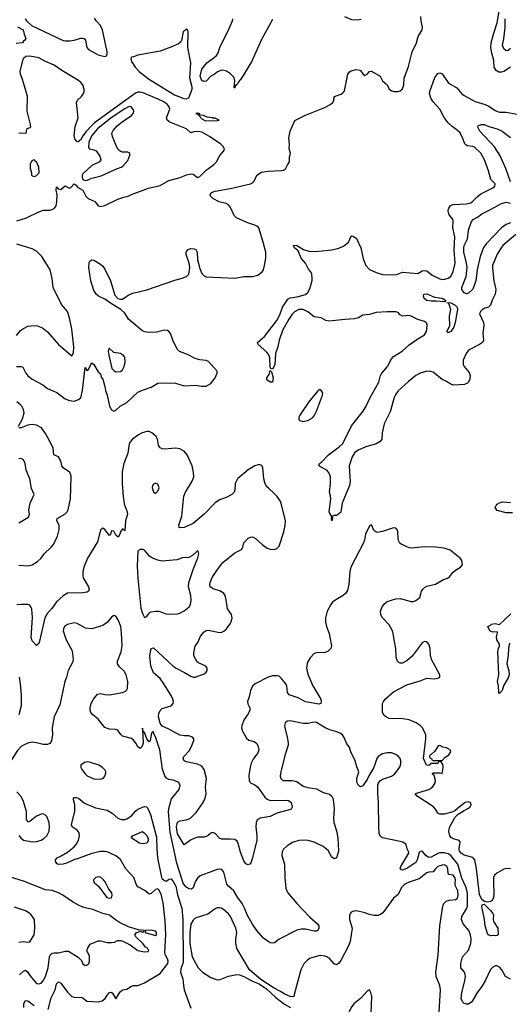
# Model space of a CAD drawing. Header units: inches. Extents: x 1682530 to 1839546, y 640742 to 791647.
# Tile 783 of 923: x 1754837 to 1759279, y 747498 to 756442. Entities that reach past the tile are written whole.
import ezdxf

# ---------------------------------------------------------------- set-up
doc = ezdxf.new("R2010")
doc.units = ezdxf.units.IN
doc.header["$MEASUREMENT"] = 0
doc.layers.add('B7754', color=7, linetype='Continuous')
doc.layers.add('B7755', color=7, linetype='Continuous')

msp = doc.modelspace()

# ---------------------------------------------------------------- linework, layer by layer
at = {"layer": 'B7754', "color": 5}
for points, elevation in [([(1755132.5, 750000), (1755135.5, 749950), (1755125.5, 749890), (1755111.5, 749868.5), (1755090, 749858.2), (1755050, 749857.4), (1754990, 749874.5), (1754950, 749878.5), (1754910, 749871.3), (1754870, 749853), (1754850, 749839.7), (1754816.1, 749803.9), (1754756, 749710), (1754730, 749678), (1754650, 749627.3), (1754630, 749629), (1754627.5, 749647.5), (1754643.9, 749770), (1754644.6, 749830), (1754650, 749847.7), (1754666.4, 749870), (1754709.8, 749910), (1754725.8, 749934.2), (1754761.4, 750000)], 740), ([(1755950.3, 750000), (1755955.8, 749870), (1755944.1, 749835.9), (1755930, 749822.7), (1755910, 749838.4), (1755891.4, 749871.4), (1755870, 749896.8), (1755850, 749912), (1755770, 749934.3), (1755753, 749950), (1755730, 749982.9), (1755719.3, 749990), (1755710, 749994.7), (1755650, 749997.6), (1755643.5, 750000)], 740), ([(1757246.7, 750000), (1757265.1, 749925.1), (1757273.6, 749873.6), (1757272.7, 749852.7), (1757242.6, 749757.4), (1757204.9, 749610), (1757200.9, 749570), (1757205.3, 749550), (1757216.9, 749536.9), (1757230.3, 749530.3), (1757310, 749531.1), (1757350, 749523.5), (1757410, 749479.8), (1757450, 749466.4), (1757530, 749455), (1757590, 749422.8), (1757647.6, 749407.6), (1757668.2, 749390), (1757678.4, 749370), (1757688.7, 749310), (1757690.3, 749270), (1757683.1, 749190), (1757688.5, 749150), (1757712.9, 749072.9), (1757724.9, 749010), (1757730.2, 748890), (1757710, 748829.4), (1757690, 748819.6), (1757670, 748835.1), (1757634.8, 748894.8), (1757591.5, 748931.5), (1757510, 748970.6), (1757453.3, 748986.7), (1757431.5, 748988.5), (1757370, 748986.6), (1757311.7, 748968.3), (1757263.8, 748936.2), (1757230, 748906), (1757217.3, 748882.7), (1757215.3, 748850), (1757239.7, 748770), (1757241.5, 748650), (1757252.8, 748552.8), (1757259.5, 748530), (1757270.3, 748510), (1757350, 748413.1), (1757470, 748290.3), (1757539.3, 748230), (1757550.4, 748210), (1757550.5, 748189.5), (1757541, 748170), (1757530, 748163.7), (1757510, 748163.6), (1757430, 748181.3), (1757390, 748179.7), (1757350, 748171.2), (1757191, 748090), (1757150, 748058), (1757130, 748054.5), (1757110, 748057.6), (1757090, 748068.2), (1757050, 748100.5), (1756990, 748169.7), (1756950, 748226.4), (1756904.1, 748304.1), (1756877.8, 748370), (1756854.3, 748414.3), (1756814.3, 748470), (1756779.3, 748530), (1756731.1, 748570), (1756717.6, 748590), (1756690, 748699.3), (1756670, 748722.4), (1756650, 748726.3), (1756630, 748723.5), (1756475.6, 748664.4), (1756450, 748644.5), (1756430.2, 748609.8), (1756410, 748557.2), (1756394.6, 748545.4), (1756370, 748548.2), (1756344.9, 748564.9), (1756319.5, 748599.5), (1756261.2, 748781.2), (1756203.3, 749063.3), (1756194.5, 749134.5), (1756188.4, 749250), (1756191.7, 749288.3), (1756214.2, 749365.8), (1756282.9, 749450), (1756291.6, 749490), (1756280.9, 749510), (1756270, 749517.6), (1756230, 749534.3), (1756190, 749540.5), (1756170, 749552.8), (1756153.4, 749573.4), (1756133.7, 749633.7), (1756108.2, 749810), (1756070, 749928.7), (1756054.1, 749954.1), (1756050, 749975.3), (1756036.9, 749963.1), (1756031, 749949), (1756022, 749890), (1756010, 749882), (1755989.4, 749909.4), (1755970, 749968), (1755958, 749978), (1755951.7, 750000)], 740), ([(1756853.2, 750000), (1756858.5, 749978.5), (1756894.5, 749914.5), (1756917.1, 749897.1), (1756964.6, 749884.6), (1756985.5, 749870), (1756996.9, 749850), (1757007.6, 749810), (1756998.7, 749781.3), (1756954.4, 749725.6), (1756935.9, 749690), (1756926.6, 749653.4), (1756916.5, 749576.5), (1756918, 749530), (1756930.2, 749510.2), (1756970, 749492.6), (1756998, 749470), (1757060.7, 749380.7), (1757081.2, 749361.2), (1757110, 749350.9), (1757250, 749353.4), (1757276, 749350), (1757299.1, 749330), (1757310.6, 749290), (1757298.8, 749270), (1757292.6, 749267.4), (1757170, 749234.8), (1757110, 749203.1), (1757018, 749190), (1756990.4, 749169.6), (1756982.4, 749150), (1756978, 749110), (1756988.9, 749030), (1756987.2, 748990), (1756950, 748828.7), (1756930, 748775.3), (1756910, 748764), (1756890, 748774), (1756870, 748802), (1756839.1, 748879.1), (1756819.6, 748959.6), (1756810, 748979.5), (1756790, 748994.7), (1756750, 748999.1), (1756670, 748997.6), (1756650, 749007), (1756610, 749049.3), (1756590, 749059.3), (1756570, 749052), (1756547.8, 749032.2), (1756530, 749023), (1756510, 749017.7), (1756450, 749016.8), (1756410, 749001.3), (1756387.9, 748990), (1756330, 748946.3), (1756270, 749046), (1756258.9, 749110), (1756270, 749154), (1756290, 749164.1), (1756350, 749172.7), (1756385.4, 749190), (1756438.2, 749241.8), (1756502, 749330), (1756518.6, 749370), (1756527.3, 749410), (1756523.5, 749470), (1756531.5, 749550), (1756511.4, 749630), (1756490, 749660.9), (1756450, 749680.7), (1756350, 749699.2), (1756329.6, 749710), (1756318.5, 749730), (1756326.8, 749750), (1756376.2, 749803.8), (1756398.9, 749850), (1756415.3, 749895.3), (1756416.2, 749910), (1756405.4, 749925.4), (1756370, 749938.2), (1756330, 749937.4), (1756290, 749943.5), (1756195.4, 749995.4), (1756185.1, 750000)], 720), ([(1759290, 747725.2), (1759246.2, 747750), (1759211, 747810), (1759190, 747834.3), (1759170, 747846.9), (1759150, 747848.4), (1759130, 747836.4), (1759110, 747813.7), (1759064, 747716), (1759030, 747661), (1758990.1, 747609.9), (1758938.9, 747521.1), (1758910, 747499.5), (1758890, 747498.4), (1758870, 747505.1), (1758857.4, 747517.4), (1758844.2, 747550), (1758850, 747606.8), (1758877.4, 747710), (1758881, 747750), (1758880.3, 747770), (1758873.3, 747790), (1758841, 747830), (1758838.4, 747870), (1758853.5, 747930), (1758910, 747990.5), (1758929.8, 748050), (1758933.5, 748090), (1758928.1, 748130), (1758912.8, 748170), (1758860.9, 748230), (1758844.8, 748270), (1758850, 748295.5), (1758890, 748364.4), (1758899.3, 748390), (1758898.9, 748510), (1758886.2, 748566.2), (1758850, 748645.1), (1758812.1, 748770), (1758750, 748848.4), (1758725.1, 748865.1), (1758690, 748873.7), (1758650, 748873.9), (1758630, 748867.7), (1758570, 748834.3), (1758550, 748831.7), (1758525.6, 748845.6), (1758490, 748888.2), (1758470, 748885.1), (1758462.8, 748877.2), (1758443.7, 748810), (1758430, 748787.4), (1758350, 748730.8), (1758310, 748718), (1758300.1, 748720.1), (1758288.2, 748728.2), (1758296.4, 748750), (1758366.6, 748870), (1758365.6, 748885.6), (1758353.2, 748910), (1758343.7, 748950), (1758312.3, 748970), (1758290, 748978), (1758130, 749009.9), (1758110, 749023.7), (1758099.9, 749050), (1758094.9, 749110), (1758091.9, 749330), (1758085.4, 749410), (1758087.6, 749492.4), (1758092.7, 749510), (1758110, 749531.9), (1758130, 749543.2), (1758212, 749570), (1758239.3, 749590), (1758286.3, 749653.7), (1758296.5, 749683.5), (1758296, 749710), (1758289.3, 749730), (1758272.7, 749750), (1758250, 749766.6), (1758210, 749782), (1758170, 749782.4), (1758130, 749772.6), (1758090.5, 749750), (1758077, 749730), (1758048.9, 749650), (1758005.2, 749574.8), (1757990, 749539.3), (1757950, 749481.2), (1757930, 749472.7), (1757910, 749485.2), (1757895.1, 749515.1), (1757896.3, 749550), (1757915.1, 749610), (1757896.2, 749656.2), (1757881.8, 749710), (1757841, 749790), (1757829.7, 749829.7), (1757803.6, 749870), (1757782, 749922), (1757765.3, 749945.3), (1757742.3, 749962.3), (1757714.6, 749974.6), (1757652.3, 749990), (1757629, 750000)], 740), ([(1759290, 748728.6), (1759250, 748730.5), (1759230, 748725.4), (1759165.4, 748690), (1759144.8, 748670), (1759137.4, 748650), (1759135, 748595), (1759139.8, 748510), (1759135.4, 748464.6), (1759120.7, 748439.3), (1759110, 748431.4), (1759084.9, 748424.9), (1759053.1, 748433.1), (1759030, 748448.7), (1759010, 748496), (1758982.2, 748730), (1758965.4, 748810), (1758950, 748830.6), (1758870, 748851.9), (1758843.2, 748870), (1758828.8, 748890), (1758825.2, 748910), (1758832.9, 748972.9), (1758815.1, 748990), (1758770, 749002.3), (1758753.5, 749013.5), (1758741.1, 749030), (1758730.7, 749069.3), (1758736.6, 749103.4), (1758783.9, 749196.1), (1758816.1, 749223.9), (1758870, 749258.7), (1758910, 749278.4), (1758922.9, 749290), (1758933.3, 749310), (1758929.5, 749329.5), (1758910, 749338.7), (1758879.1, 749330), (1758823.7, 749290), (1758785.4, 749254.6), (1758758, 749242), (1758690, 749224.2), (1758650, 749224.2), (1758630, 749234.4), (1758610.9, 749270), (1758592, 749292), (1758442.5, 749390), (1758424.7, 749410), (1758427.5, 749412.5), (1758550.6, 749449.4), (1758575.1, 749464.9), (1758590, 749480.4), (1758608.3, 749510), (1758609.7, 749530), (1758598, 749578), (1758584, 749590), (1758584, 749596), (1758590, 749602), (1758650, 749602), (1758670, 749594), (1758679, 749650), (1758675.3, 749675.3), (1758662, 749702), (1758650, 749706), (1758638, 749702), (1758630, 749686), (1758570, 749686), (1758550, 749666), (1758528.7, 749670), (1758502, 749730), (1758523.1, 749910), (1758521.1, 749950), (1758496.1, 750000)], 720), ([(1754830, 749031), (1754846, 749010), (1754870.3, 748990.3), (1754950, 748975.2), (1754990, 748976.9), (1755030, 748988.9), (1755055.5, 749004.5), (1755082, 749030), (1755103, 749070), (1755108.3, 749110), (1755105.4, 749150), (1755082.7, 749202.7), (1755070, 749217.6), (1755050, 749228), (1755030, 749226), (1754990, 749208.6), (1754930, 749158.4), (1754910, 749154), (1754898.9, 749178.9), (1754896.9, 749250), (1754867.3, 749350), (1754847, 749390), (1754810, 749427)], 760), ([(1755095.3, 747450), (1755122.7, 747557.3), (1755157.2, 747630), (1755170, 747683), (1755190, 747703.1), (1755210, 747688.9), (1755270, 747609.1), (1755309.5, 747569.5), (1755330, 747562.3), (1755399.6, 747559.6), (1755413.8, 747553.8), (1755445.4, 747525.4), (1755550, 747521.3), (1755585.6, 747530), (1755610.9, 747550), (1755630, 747582), (1755650, 747604.9), (1755667.9, 747607.9), (1755678.2, 747598.2), (1755710, 747546.8), (1755749.7, 747610.3), (1755770, 747628.2), (1755810, 747634.4), (1755850, 747662), (1755870, 747668.8), (1755910, 747670.3), (1755970, 747692), (1756110, 747776.6), (1756179.5, 747870), (1756184.5, 747890), (1756178.9, 747910), (1756156.9, 747950), (1756154.5, 747970), (1756161.9, 748130), (1756155.3, 748255.3), (1756138.8, 748418.8), (1756119.6, 748499.6), (1756098, 748538), (1756090, 748546), (1756070, 748540.9), (1756030, 748505.6), (1756010, 748497.6), (1755971.4, 748531.4), (1755910, 748565.1), (1755893.7, 748590), (1755871, 748650), (1755798.8, 748730), (1755750, 748814.8), (1755710, 748847.6), (1755630, 748882.2), (1755607.2, 748887.2), (1755570, 748886.5), (1755490, 748868.6), (1755375.2, 748824.8), (1755328, 748812), (1755270, 748782.8), (1755230, 748770.9), (1755190, 748768.4), (1755175.4, 748775.4), (1755165.7, 748790), (1755162.6, 748810), (1755177.6, 748830), (1755213.7, 748846.3), (1755270, 748880.9), (1755331.8, 748928.2), (1755349.8, 748950), (1755370.8, 748990), (1755379.2, 749030), (1755375.2, 749055.2), (1755358.8, 749078.8), (1755314, 749110), (1755305.7, 749130), (1755336.1, 749250), (1755335.8, 749310), (1755323.6, 749356.4), (1755323.7, 749370), (1755330, 749376.3), (1755350, 749377), (1755370, 749370.2), (1755425.9, 749325.9), (1755524.3, 749284.3), (1755630, 749260.2), (1755674.6, 749234.6), (1755728.4, 749188.4), (1755757.5, 749177.5), (1755790, 749176.9), (1755810, 749181.8), (1755850, 749209.1), (1755887.1, 749252.9), (1755910, 749270.2), (1755970, 749293.6), (1755990, 749290.4), (1756005.9, 749265.9), (1756023.4, 749223.4), (1756076.9, 749016.9), (1756079.8, 748910), (1756087.7, 748830), (1756123.8, 748650), (1756130, 748638.8), (1756150, 748622), (1756170, 748616), (1756190, 748636), (1756210, 748638.8), (1756230, 748614), (1756252.4, 748570), (1756270, 748492), (1756308, 748370), (1756315.6, 748270), (1756319.7, 747890), (1756317.4, 747870), (1756299.1, 747820.9), (1756296.6, 747790), (1756317.2, 747730), (1756321.8, 747670), (1756330.4, 747630.4), (1756390, 747462.6)], 740), ([(1758641.5, 747378.5), (1758656.7, 747630), (1758650.3, 747670.3), (1758617.3, 747750), (1758613.6, 747790), (1758634.5, 747945.5), (1758648.6, 748210), (1758675.6, 748390), (1758685.2, 748414.8), (1758705.7, 748434.3), (1758735.7, 748444.3), (1758794.8, 748450), (1758810, 748463.8), (1758816.9, 748490), (1758812.4, 748530), (1758792.3, 748570), (1758787.9, 748590), (1758790.9, 748630), (1758786.5, 748650), (1758770, 748672.1), (1758730, 748677.7), (1758723.9, 748683.9), (1758720.3, 748730), (1758712.3, 748750), (1758699.3, 748759.3), (1758690, 748764.2), (1758670, 748762.9), (1758632.4, 748750), (1758609.1, 748730), (1758590, 748703), (1758550, 748698.5), (1758530, 748691), (1758462.2, 748637.8), (1758370, 748608.9), (1758330.8, 748589.2), (1758302.3, 748557.7), (1758270, 748495.8), (1758230, 748461.6), (1758130.6, 748330), (1758110, 748312.7), (1758090, 748305.2), (1758050, 748304), (1758010, 748312.7), (1757970, 748329.5), (1757893.7, 748346.3), (1757870, 748343.7), (1757845.8, 748334.2), (1757828, 748310), (1757830.6, 748270), (1757853.7, 748190), (1757836.3, 748070), (1757821.7, 748030), (1757750, 747896.9), (1757730, 747869.3), (1757710, 747856), (1757690, 747865.2), (1757651.3, 747910), (1757630, 747926), (1757610, 747935.3), (1757570, 747940.3), (1757550, 747939.8), (1757495.3, 747924.7), (1757467, 747913), (1757444, 747896), (1757415.6, 747864.4), (1757389.2, 747810.8), (1757326.8, 747586.8), (1757326.8, 747573.2), (1757313.8, 747566.2), (1757290, 747569.7), (1757243.7, 747590), (1757198.5, 747618.5), (1757144.3, 747644.3), (1757023.9, 747723.9), (1756922, 747810), (1756806.5, 748006.5), (1756797.2, 748057.2), (1756796.8, 748090), (1756807.8, 748150), (1756799.3, 748190), (1756750, 748295.1), (1756730, 748320.5), (1756690, 748357.4), (1756668.7, 748370), (1756650, 748374.7), (1756630, 748373.3), (1756610, 748365.6), (1756543.2, 748316.8), (1756430, 748282), (1756410, 748263.7), (1756390, 748226.6), (1756381.8, 748150), (1756380.1, 748050), (1756403.1, 747930), (1756457, 747830), (1756494.4, 747790), (1756570, 747742.4), (1756630, 747721.1), (1756656.9, 747723.1), (1756730, 747754.9), (1756806, 747770), (1756830, 747767.3), (1756871.8, 747751.8), (1756947.8, 747707.8), (1757010, 747685.3), (1757077.5, 747637.5), (1757160.7, 747560.7), (1757239.6, 747499.6), (1757294.9, 747470)], 760), ([(1754833.9, 747766.1), (1754870, 747800.6), (1754890, 747807.1), (1754910, 747790.3), (1754930, 747758.5), (1754990, 747687.7), (1755010, 747683.8), (1755030, 747690.4), (1755050, 747710.4), (1755070, 747750.5), (1755095, 747830), (1755106.6, 747930), (1755114.4, 747945.6), (1755130, 747961.5), (1755150, 747966.9), (1755190, 747966.9), (1755250, 747980.9), (1755279.6, 747979.6), (1755367.6, 747927.6), (1755396, 747896), (1755410, 747866.8), (1755430, 747850.7), (1755450, 747856.3), (1755463.7, 747870), (1755470.7, 747889.3), (1755470, 747935.3), (1755446.7, 747986.7), (1755454.5, 748010), (1755476.5, 748043.5), (1755550, 748076), (1755570, 748076), (1755630, 748061), (1755670, 748058.8), (1755696, 748064), (1755722.7, 748077.3), (1755750, 748077.6), (1755772.3, 748072.3), (1755839, 748039), (1755910, 747987.3), (1755970, 747976), (1756002, 747978), (1756008, 747990), (1755998, 747998), (1755993.2, 748010), (1755978.6, 748018.6), (1755952.7, 748050), (1755889.3, 748110), (1755882, 748130), (1755894, 748146), (1755930, 748162), (1755950, 748154), (1755962, 748158), (1755966, 748170), (1755914.8, 748174.8), (1755822.9, 748202.9), (1755741.5, 748241.5), (1755704.8, 748264.8), (1755650, 748309.2), (1755590, 748322.7), (1755499.6, 748359.6), (1755430, 748375.1), (1755389.8, 748389.8), (1755324.4, 748424.4), (1755229.4, 748490), (1755190, 748511.2), (1755130, 748532), (1755070, 748538.9), (1754870, 748618.2), (1754752.6, 748652.6)], 760), ([(1754830, 748062.3), (1754868.5, 748068.5), (1754910, 748062), (1754930, 748066), (1754966.6, 748130), (1754974, 748190), (1754971.1, 748270), (1754940.4, 748310), (1754918, 748330), (1754890, 748346.2), (1754790, 748379.2)], 780), ([(1754873, 747470), (1754874, 747506), (1754888.5, 747531.5), (1754910, 747531.1), (1754966.9, 747486.9)], 740)]:
    msp.add_lwpolyline(points, dxfattribs=dict(at, elevation=elevation))
for points, elevation in [([(1758650, 749848), (1758632.7, 749847.3), (1758603.6, 749796.4), (1758570, 749766), (1758558, 749762), (1758554, 749750), (1758558, 749738), (1758574, 749730), (1758578, 749718), (1758590, 749714), (1758670, 749714), (1758696.4, 749743.6), (1758730, 749764.7), (1758748.7, 749790), (1758742, 749810), (1758710, 749829), (1758675.3, 749835.3)], 720), ([(1755450, 749699.5), (1755426, 749694), (1755391, 749670), (1755391, 749650), (1755400.7, 749630), (1755430, 749590.8), (1755450, 749574.8), (1755510, 749545.5), (1755570, 749544), (1755588, 749550), (1755600.2, 749559.8), (1755609.1, 749570.9), (1755618, 749602), (1755619, 749610), (1755610, 749628), (1755589, 749650), (1755555.3, 749670), (1755470, 749698.4)], 760), ([(1755950, 748955.4), (1755922.3, 748962.3), (1755849, 749010), (1755859, 749030), (1755950, 749066.7), (1755970, 749053.4), (1755990, 749030.2), (1756000.2, 749010), (1756004.7, 748990), (1755990, 748961.5)], 720), ([(1755550, 748655.6), (1755526, 748650), (1755507.7, 748630), (1755508.8, 748608.8), (1755552.7, 748572.7), (1755627.9, 748467.9), (1755650, 748461), (1755670, 748464.7), (1755677.2, 748490), (1755672, 748510), (1755644.5, 748544.5), (1755612, 748610), (1755597, 748630), (1755570, 748651.8)], 760), ([(1759150, 748119.6), (1759130, 748124.2), (1759110, 748120.5), (1759089.6, 748129.6), (1759081, 748141), (1759059.7, 748210), (1759054.2, 748270), (1759033.3, 748370), (1759031.5, 748388.5), (1759036.5, 748403.5), (1759050, 748408), (1759059.9, 748399.9), (1759110, 748350.2), (1759130, 748322), (1759135, 748310), (1759132.9, 748270), (1759137.6, 748250), (1759175.2, 748190), (1759178.8, 748130), (1759170, 748123.7)], 720), ([(1756030, 748172.3), (1755974, 748170), (1755974, 748150), (1756070, 748124), (1756079, 748130), (1756078, 748150), (1756070, 748161.2)], 760), ([(1758010, 747628.7), (1757990, 747619), (1757930.4, 747549.6), (1757870, 747502.7), (1757844.9, 747470), (1757827.7, 747430), (1757830.8, 747410), (1757890, 747347.3), (1757930, 747324), (1757970, 747324), (1757994.4, 747314.4), (1758010, 747302), (1758018, 747310), (1758022, 747338), (1758031.7, 747570), (1758024.5, 747604.5)], 780)]:
    msp.add_lwpolyline(points, close=True, dxfattribs=dict(at, elevation=elevation))
at = {"layer": 'B7755', "color": 5}
for points, elevation in [([(1759290.4, 756010), (1759230.1, 755969.9), (1759210, 755963.6), (1759185.2, 755965.2), (1759160.5, 755980.5), (1759141.5, 756010), (1759140.5, 756070), (1759116.6, 756150), (1759113.1, 756190), (1759115.8, 756230), (1759136, 756310), (1759170, 756414.3), (1759194, 756554)], 680), ([(1754807.1, 753292.9), (1754851.2, 753291.2), (1754865.1, 753285.1), (1754891.3, 753230), (1754910, 753208), (1754950, 753176.5), (1755045.1, 753125.1), (1755090, 753090.4), (1755174.8, 753054.8), (1755250, 752998), (1755290, 752982), (1755330, 752976), (1755370, 752990.7), (1755392.3, 753007.7), (1755407, 753073), (1755430, 753282), (1755450, 753251.3), (1755459.3, 753260.7), (1755490, 753324.7), (1755510, 753311), (1755550, 753242), (1755570, 753224.7), (1755576.1, 753196.1), (1755590, 753175.5), (1755610, 753110.7), (1755614.8, 753074.8), (1755631.2, 753030), (1755652.3, 752930), (1755670, 752896.9), (1755690, 752886.4), (1755710, 752894), (1755749.4, 752930.6), (1755810, 752965), (1755910, 753057.8), (1755950, 753078), (1756030, 753103.1), (1756090, 753140.4), (1756130, 753143.1), (1756250, 753138.7), (1756330, 753116.4), (1756430, 753121.3), (1756490, 753113), (1756530, 753113.4), (1756570, 753137.3), (1756611.5, 753190), (1756629.6, 753230), (1756629.5, 753250), (1756550, 753338), (1756530, 753347), (1756470, 753353.3), (1756430, 753364.2), (1756359.5, 753399.5), (1756288.2, 753428.2), (1756270, 753446.3), (1756246.2, 753486.2), (1756226, 753530), (1756206.3, 753590), (1756190.7, 753610.7), (1756177.4, 753617.4), (1756150, 753620.5), (1756077.6, 753602.4), (1756010, 753600.7), (1755970, 753607.7), (1755941.5, 753621.5), (1755822.5, 753722.5), (1755790, 753777.2), (1755755.6, 753810), (1755670, 753859.8), (1755610, 753904.1), (1755550.5, 753930.5), (1755530, 753947.2), (1755510, 753982), (1755481.5, 754070), (1755464, 754190), (1755466.2, 754233.8), (1755473.2, 754246.8), (1755490, 754259.7), (1755510, 754256.3), (1755570, 754221.2), (1755590, 754203), (1755610, 754174.6), (1755661.7, 754070), (1755700.8, 753940.8), (1755728.6, 753908.6), (1755750, 753901.6), (1755770, 753904.5), (1755822, 753938), (1755863.9, 753956.1), (1755990, 753989.2), (1756243, 754077), (1756310, 754093.6), (1756350.9, 754109.1), (1756370, 754131.4), (1756379.9, 754190), (1756373.9, 754230), (1756345.8, 754310), (1756347.1, 754330), (1756366.4, 754353.6), (1756390, 754363.6), (1756420.4, 754360.4), (1756433.7, 754353.7), (1756442.3, 754342.3), (1756448, 754330), (1756450, 754260.7), (1756470, 754182.4), (1756490, 754136.4), (1756510, 754116.4), (1756530, 754105.3), (1756790, 754095.3), (1756870, 754108), (1756950, 754107.7), (1756998.3, 754121.7), (1757036, 754150), (1757049.3, 754170), (1757059.3, 754210), (1757070, 754274), (1757070.7, 754329.3), (1757050.5, 754409.5), (1757005.3, 754550), (1756990, 754565.7), (1756970, 754576.6), (1756898.8, 754598.8), (1756802.6, 754642.6), (1756784, 754664), (1756750, 754734.5), (1756730, 754758.9), (1756710, 754771.6), (1756646.5, 754786.5), (1756590, 754816.9), (1756570, 754835.1), (1756564.8, 754850), (1756570, 754864.9), (1756583.7, 754876.3), (1756610, 754885), (1756762.7, 754910), (1756930, 754950.2), (1756950, 754960.9), (1756963.8, 754976.2), (1756990, 755030.3), (1757030, 755056.1), (1757090, 755065.2), (1757209.7, 755070.3), (1757230, 755074.9), (1757250, 755087.3), (1757263.3, 755116.7), (1757286, 755150), (1757286, 755190), (1757293.2, 755230), (1757282.7, 755270), (1757285.2, 755310), (1757278.4, 755370), (1757292.3, 755430), (1757334.5, 755525.5), (1757430, 755574.8), (1757612, 755648), (1757654.4, 755670), (1757678.2, 755690), (1757687.1, 755710), (1757688, 755730), (1757697.5, 755742.5), (1757708.9, 755751.1), (1757753.9, 755766.1), (1757770, 755776.5), (1757780.4, 755790), (1757788.1, 755811.9), (1757813, 755947), (1757830, 755968.5), (1757843.6, 755976.4), (1757890, 755988.4), (1757922, 755982), (1757930, 755978.8), (1757950, 755951), (1757970, 755936), (1757990, 755946), (1758009.5, 755970.5), (1758030, 755974), (1758106.8, 755930), (1758130, 755886.8), (1758170.6, 755850.6), (1758190, 755812), (1758214.8, 755794.8), (1758230.5, 755790.5), (1758270, 755790.3), (1758290, 755795.3), (1758310, 755814.9), (1758321.6, 755850), (1758324.4, 755910), (1758363.5, 756016.5), (1758399, 756150), (1758436.4, 756230), (1758452.4, 756290), (1758488, 756350), (1758490.6, 756370), (1758479.3, 756430), (1758477.7, 756470)], 720), ([(1754886, 756450), (1754898.5, 756430), (1754944.8, 756390), (1755230, 756252.4), (1755250, 756248.5), (1755290.2, 756249.8), (1755330, 756256.1), (1755390, 756273.5), (1755410, 756274.6), (1755423.1, 756270), (1755434.6, 756254.6), (1755444.4, 756190), (1755460.7, 756170), (1755550, 756123.7), (1755610, 756106.6), (1755625.3, 756114.7), (1755631, 756129), (1755630.4, 756149.6), (1755587.4, 756350), (1755570, 756387.7), (1755529.8, 756430), (1755514.1, 756454.1)], 740), ([(1757130, 756442.7), (1757030, 756262.7), (1756939.9, 756060.1), (1756850, 755911.8), (1756821.7, 755878.3), (1756810, 755854), (1756794.8, 755845.2), (1756790, 755822), (1756783.1, 755823.1), (1756782, 755830), (1756789.2, 755890), (1756778.6, 755918.6), (1756749.3, 755949.3), (1756712.9, 755972.9), (1756690, 755979), (1756670, 755982), (1756631.1, 755968.9), (1756610, 755948.7), (1756572, 755930), (1756530, 755882), (1756510, 755880.9), (1756490, 755889.7), (1756475.6, 755930), (1756490, 755991.8), (1756534.3, 756050), (1756602.1, 756097.9), (1756622.7, 756117.3), (1756638.4, 756141.6), (1756653.2, 756190), (1756738.2, 756361.8), (1756767.8, 756430), (1756772.1, 756450)], 720), ([(1757936.4, 756443.6), (1757902.5, 756437.5), (1757850, 756439.5), (1757787.2, 756467.2)], 720), ([(1759290, 756180.3), (1759270, 756162.7), (1759250, 756158), (1759230, 756176.9), (1759219.3, 756210), (1759230.9, 756269.1), (1759240.7, 756370), (1759241.1, 756450)], 660), ([(1754816.2, 756376.2), (1754866.8, 756350), (1754876, 756310), (1754892, 756270), (1754883.6, 756256.4), (1754870, 756246), (1754862, 756230), (1754805.4, 756225.4)], 720), ([(1754810, 754613.7), (1754897.2, 754642.8), (1755010, 754696.9), (1755052, 754712), (1755110, 754712.4), (1755130, 754716.9), (1755151.6, 754728.4), (1755168.4, 754751.6), (1755174.2, 754785.8), (1755175.6, 754850), (1755168, 754892), (1755170, 754924.7), (1755186.4, 754906.4), (1755210, 754898), (1755250, 754931.3), (1755290, 754911.3), (1755302, 754918), (1755330, 754950.8), (1755350, 754937.6), (1755361.6, 754921.6), (1755410, 754892.6), (1755437.7, 754837.7), (1755456.8, 754816.8), (1755518, 754790), (1755550, 754750.7), (1755570, 754744), (1755610, 754753.4), (1755728, 754810), (1755782, 754830), (1755821.5, 754838.6), (1755850, 754853.1), (1756004, 754910), (1756110, 754935.5), (1756190, 754982.4), (1756291.5, 755008.5), (1756350, 755033), (1756390, 755040.7), (1756410, 755039.1), (1756450, 755008.4), (1756470, 755016.9), (1756530, 755074), (1756596.4, 755123.6), (1756622.3, 755150), (1756653, 755207), (1756690, 755251.3), (1756694, 755270), (1756683.1, 755290), (1756663.1, 755310), (1756560, 755380), (1756490, 755419.8), (1756450, 755427), (1756417.1, 755422.9), (1756390, 755413.2), (1756349.6, 755449.6), (1756198, 755510), (1756174, 755530), (1756167.6, 755550), (1756200.5, 755630), (1756194.3, 755650), (1756174.7, 755674.7), (1756139, 755699), (1756097.9, 755717.9), (1755956.9, 755776.8), (1755930, 755783.5), (1755910, 755782.7), (1755887, 755773), (1755516.2, 755503.8), (1755484.1, 755475.9), (1755436.5, 755423.5), (1755402.9, 755377.1), (1755390, 755349.7), (1755377, 755343), (1755370, 755329), (1755354, 755334), (1755338, 755358), (1755329.6, 755389.6), (1755340.5, 755470), (1755366.6, 755550), (1755351.6, 755690), (1755362.4, 755710), (1755397.4, 755742.6), (1755416.8, 755770), (1755422.4, 755790), (1755421.8, 755810), (1755408.4, 755850), (1755392.4, 755872.4), (1755370.5, 755890), (1755220.4, 755980.4), (1755149.1, 756030), (1755064.8, 756064.8), (1755010, 756094.2), (1754929, 756111), (1754891.6, 756108.4), (1754870.5, 756090), (1754862, 756070), (1754839.1, 755970), (1754840.7, 755950), (1754856.3, 755910), (1754903, 755750), (1754902, 755610), (1754930.6, 755489.4), (1754933.4, 755466.6), (1754930, 755458), (1754902, 755450), (1754896.9, 755443.1), (1754892.8, 755407.2), (1754830, 755411.1)], 740), ([(1759338.3, 754490), (1759220.8, 754390), (1759198.6, 754361.4), (1759169.4, 754310.6), (1759128.2, 754210), (1759126.9, 754186.9), (1759139.7, 754070), (1759156.3, 753990), (1759152.5, 753950), (1759125.3, 753894.7), (1759110, 753847.6), (1759090, 753829.7), (1759058.7, 753821.3), (1759033.5, 753806.5), (1759018, 753790), (1759010.4, 753770), (1759046.4, 753690), (1759048.3, 753668.3), (1759038, 753590), (1759046, 753530), (1759035.2, 753510), (1759010.1, 753489.9), (1758910, 753439.7), (1758889.2, 753410), (1758862.4, 753350), (1758860.2, 753310), (1758870.2, 753290), (1758916.2, 753236.2), (1758925.4, 753210), (1758922.4, 753177.6), (1758910.2, 753149.8), (1758900.7, 753139.3), (1758873.2, 753126.8), (1758770, 753123.2), (1758750, 753129.9), (1758710, 753155.4), (1758670, 753173.7), (1758590, 753239.4), (1758567.6, 753247.6), (1758530, 753248.1), (1758469.4, 753230.6), (1758430, 753208.6), (1758363.6, 753156.4), (1758272.2, 753070), (1758250, 753040.4), (1758235.5, 753010), (1758198.8, 752881.2), (1758144.8, 752770), (1758127.1, 752690), (1758122, 752630), (1758117.1, 752622.9), (1758107.2, 752610), (1758070.5, 752589.5), (1757978.3, 752561.7), (1757907.1, 752532.9), (1757877.9, 752510), (1757852.5, 752470), (1757825, 752390), (1757833.9, 752286.1), (1757834.3, 752250), (1757828, 752210), (1757764.4, 752050), (1757750.2, 751969.8), (1757730, 751949.2), (1757710, 751939), (1757690, 751939), (1757672, 751930), (1757675.3, 751915.3), (1757670, 751889.5), (1757665.2, 751910), (1757668.7, 751930), (1757650, 751955.3), (1757645.1, 751970), (1757660.4, 752090), (1757657.6, 752117.6), (1757647.3, 752150), (1757658.4, 752230), (1757656.8, 752290), (1757643.5, 752323.5), (1757625.6, 752345.6), (1757552.3, 752390), (1757557, 752410), (1757576.2, 752423.8), (1757638, 752490), (1757737, 752563), (1757764.9, 752590), (1757779.2, 752610), (1757847.8, 752752.2), (1757952.7, 752887.3), (1757980.6, 752930), (1758015.3, 753004.7), (1758095.1, 753150), (1758112, 753210), (1758122, 753230), (1758175.7, 753290), (1758210, 753361.5), (1758230, 753383.2), (1758308.4, 753430), (1758372.2, 753487.8), (1758450, 753543.2), (1758510, 753579), (1758527.7, 753610), (1758531.2, 753631.2), (1758533.6, 753670), (1758527.9, 753687.9), (1758510, 753700.7), (1758450, 753719.7), (1758390, 753749.8), (1758370, 753753.3), (1758309.8, 753749.8), (1758290, 753761.1), (1758270, 753781), (1758250, 753787.7), (1758170, 753788.7), (1758070, 753783.2), (1758010, 753764.3), (1757950, 753758.1), (1757910, 753734), (1757876.1, 753723.9), (1757790, 753719.3), (1757643.3, 753703.3), (1757615.1, 753710), (1757572.5, 753732.5), (1757510, 753742.1), (1757450, 753788.4), (1757410, 753809.8), (1757369.6, 753810.4), (1757330, 753788.9), (1757310, 753767.7), (1757278.5, 753721.5), (1757222.8, 753617.2), (1757190.2, 753530), (1757178, 753470), (1757158.4, 753410), (1757152.9, 753307.1), (1757130, 753266), (1757114.6, 753274.6), (1757110, 753286), (1757107.4, 753370), (1757098.5, 753398.5), (1757080.5, 753420.5), (1756999.3, 753490), (1756996, 753510), (1757057.3, 753562.7), (1757170.8, 753709.2), (1757197.8, 753762.2), (1757221.9, 753830), (1757270, 753903.6), (1757290, 753915.1), (1757355.6, 753924.4), (1757430, 753945.8), (1757450, 753964.7), (1757470, 753995.5), (1757490, 754072), (1757492.1, 754090), (1757486.9, 754130), (1757477.7, 754150), (1757456.9, 754176.9), (1757430.6, 754230.6), (1757390, 754275.1), (1757362.3, 754342.3), (1757331.5, 754370), (1757320.9, 754390), (1757326.5, 754393.5), (1757350, 754390.1), (1757412.8, 754352.8), (1757460.6, 754340.6), (1757510, 754336.6), (1757550, 754338.8), (1757670, 754352.3), (1757734, 754366), (1757776.3, 754383.7), (1757819.1, 754420.9), (1757845.9, 754474.1), (1757850, 754478.3), (1757864.1, 754475.9), (1757892.8, 754452.8), (1757933.2, 754370), (1757954.3, 754270), (1757976.5, 754210), (1758010, 754172.8), (1758070, 754143.9), (1758130, 754127.3), (1758250, 754124.1), (1758310.6, 754149.4), (1758450, 754134.9), (1758490, 754159.3), (1758510, 754164.9), (1758530, 754161.1), (1758580.3, 754120.3), (1758650, 754087.2), (1758670, 754083.2), (1758695, 754085), (1758725.6, 754094.4), (1758749.7, 754110), (1758770, 754154), (1758786.9, 754230), (1758780.5, 754350), (1758785.5, 754470), (1758766.5, 754550), (1758771.4, 754611.4), (1758766.2, 754630), (1758735.3, 754670), (1758728.3, 754688.3), (1758726, 754710), (1758730.9, 754730), (1758746.8, 754753.2), (1758770, 754764.2), (1758890, 754770.2), (1758930, 754778.5), (1758950, 754791.8), (1758987, 754833), (1759021.5, 754858.5), (1759130, 754914.6), (1759149.6, 754930), (1759152.1, 754950), (1759111.1, 754991.1), (1759090.6, 755070), (1759054, 755170), (1759021.7, 755230), (1758964.1, 755284.1), (1758950, 755290.7), (1758896.9, 755296.9), (1758883.8, 755303.8), (1758874.9, 755314.9), (1758855.7, 755370), (1758833.6, 755413.6), (1758810, 755436.5), (1758761.1, 755470), (1758725.9, 755505.9), (1758690, 755553.6), (1758648.7, 755630), (1758590, 755695.6), (1758568.2, 755730), (1758555.8, 755770), (1758559.8, 755790), (1758604.5, 755915.5), (1758630, 755951.7), (1758650, 755959.6), (1758670, 755950.3), (1758726.5, 755866.5), (1758802.6, 755822.6), (1758850, 755768), (1758870, 755752.4), (1758970, 755699.1), (1759062, 755670), (1759094.8, 755654.8), (1759150, 755616.4), (1759190, 755602.6), (1759250, 755602.3), (1759350, 755584.4)], 680), ([(1759289, 754969), (1759249.4, 755090), (1759192.5, 755212.5), (1759145.6, 755285.6), (1759011.3, 755430), (1758989.6, 755470.4), (1759000.5, 755479.5), (1759028.7, 755490), (1759050, 755490.2), (1759092.7, 755472.7), (1759170, 755450.8), (1759213.6, 755430), (1759290, 755371.1)], 660), ([(1759290, 754597.1), (1759250, 754582.6), (1759209.3, 754550.7), (1759073.4, 754410), (1759046.4, 754373.6), (1759015.8, 754290), (1758989.1, 754170), (1758975.5, 754070), (1758950, 753993.7), (1758910, 753956.2), (1758890, 753951.4), (1758870, 753960.5), (1758847.6, 753990), (1758847.5, 754010), (1758887.5, 754110), (1758896.7, 754190), (1758892.1, 754230), (1758867.2, 754330), (1758866.4, 754370), (1758871.3, 754390), (1758900.9, 754450), (1758910.5, 754530), (1758938, 754610), (1758952.3, 754627.7), (1758990, 754648.1), (1759030, 754678.4), (1759110, 754716.3), (1759210, 754772.4), (1759250, 754783.5), (1759290, 754774.9)], 660), ([(1754807.2, 753572.8), (1754842.8, 753617.2), (1754870, 753638), (1754910, 753657.1), (1754970, 753663.8), (1754999.5, 753659.5), (1755042.4, 753642.4), (1755090, 753604.9), (1755188, 753490), (1755310, 753387.3), (1755324.9, 753415.1), (1755329.1, 753470.9), (1755310, 753631.6), (1755290, 753734), (1755270, 753792.4), (1755214.8, 753854.8), (1755140.4, 754010), (1755130.6, 754090.6), (1755112.1, 754170), (1755104.7, 754184.7), (1755037.6, 754290), (1754990, 754339.8), (1754950, 754358.9), (1754810, 754401.5)], 740), ([(1754827, 752750), (1754862.4, 752817.6), (1754875.9, 752870), (1754870, 752900.7), (1754855, 752930), (1754839.1, 752950), (1754810, 752971)], 720), ([(1756185.1, 750000), (1756130, 750024.6), (1756110, 750050.6), (1756096.1, 750110), (1756099.5, 750140.5), (1756110, 750168.1), (1756130, 750184.1), (1756209.8, 750210.2), (1756227.8, 750230), (1756230.9, 750250), (1756227.6, 750270), (1756210, 750303.6), (1756145, 750410), (1756110, 750456.2), (1756052.1, 750510), (1756043.7, 750523.7), (1756026.6, 750570), (1756017.9, 750662.1), (1756029.1, 750730.9), (1756050, 750736.4), (1756228.8, 750570), (1756257, 750550), (1756333.4, 750513.4), (1756390, 750478.7), (1756410, 750470.4), (1756430, 750470.4), (1756510, 750501.3), (1756530, 750514.8), (1756537.6, 750530), (1756538, 750550), (1756527, 750570), (1756459.8, 750599.8), (1756448, 750610), (1756423.1, 750650), (1756416.9, 750670), (1756416.9, 750690), (1756429.7, 750750), (1756454.1, 750785.9), (1756476.8, 750843.2), (1756510, 750881.1), (1756530, 750892.9), (1756550, 750896.5), (1756650, 750876.9), (1756670, 750878.6), (1756690, 750887.7), (1756712.2, 750907.8), (1756745.8, 750954.2), (1756759.2, 750980.8), (1756764.9, 751010), (1756757.7, 751037.7), (1756721.2, 751090), (1756711.4, 751171.4), (1756701.5, 751210), (1756690, 751229.6), (1756658.7, 751250), (1756591.4, 751271.4), (1756565.4, 751290), (1756561.5, 751310), (1756565.3, 751330), (1756584.6, 751375.4), (1756631.6, 751448.4), (1756681.3, 751510), (1756790, 751600.3), (1756849.7, 751630.3), (1756860.5, 751650), (1756869.6, 751690), (1756910, 751733.4), (1756930, 751742), (1756950, 751743), (1756975.5, 751730), (1757036.1, 751676.1), (1757082.7, 751642.8), (1757110, 751633.4), (1757150, 751630.4), (1757170, 751637.1), (1757190, 751658.8), (1757234, 751790), (1757246.3, 751846.3), (1757249.6, 751889.6), (1757209.7, 752050), (1757201.3, 752070), (1757172.4, 752110), (1757135.1, 752150), (1757099.2, 752179.2), (1757080, 752200), (1757065.2, 752225.2), (1757053.3, 752270), (1757041.6, 752370), (1757032.9, 752392.9), (1757010, 752400.5), (1756970, 752388.2), (1756910, 752352.6), (1756814.4, 752270), (1756792.7, 752227.3), (1756789.1, 752170), (1756783.2, 752150), (1756763.1, 752130), (1756710, 752102.4), (1756650, 752079.8), (1756610, 752053.5), (1756510.1, 751949.9), (1756410, 751864.2), (1756330, 751829.7), (1756290, 751825.1), (1756282.7, 751830), (1756281.6, 751850), (1756308.1, 751931.9), (1756325.2, 752114.8), (1756340.4, 752150), (1756401, 752250), (1756416.4, 752290), (1756414.2, 752330), (1756402.4, 752390), (1756356.8, 752490), (1756330, 752522.7), (1756290, 752545), (1756250, 752550.7), (1756150, 752540.3), (1756130, 752543.5), (1756112.3, 752552.3), (1756096.5, 752576.5), (1756087, 752630), (1756074.9, 752654.9), (1756035.4, 752690), (1756010, 752700.7), (1755990, 752700.6), (1755948.9, 752690), (1755914.3, 752670), (1755861.1, 752630), (1755841.7, 752610), (1755830.2, 752589.8), (1755816.4, 752503.6), (1755780.2, 752410), (1755766.5, 752333.5), (1755766.7, 752230), (1755776.2, 752110), (1755785.5, 752045.5), (1755812.5, 751970), (1755813.7, 751950), (1755797.8, 751890), (1755790, 751799), (1755770, 751818), (1755750.8, 751789.2), (1755746, 751770), (1755730, 751742), (1755710, 751758), (1755690, 751795.3), (1755670, 751798), (1755661, 751770), (1755650, 751755.3), (1755610, 751812), (1755590, 751822.9), (1755570, 751806), (1755542, 751698), (1755452.4, 751550), (1755419.6, 751470), (1755410.4, 751430.4), (1755408.2, 751390), (1755412.4, 751372.4), (1755461.3, 751290), (1755468, 751270), (1755460.7, 751250), (1755450, 751242), (1755410, 751235.1), (1755270, 751232.3), (1755230, 751208.6), (1755170, 751153.3), (1755127.2, 751092.8), (1755087.7, 751050), (1755065.5, 751010), (1755014.4, 750785.6), (1755010, 750775.3), (1754990, 750758), (1754950, 750801.2), (1754941.7, 750830), (1754951.7, 751011.7), (1754946, 751086), (1754938.9, 751110), (1754930, 751122.9), (1754910.9, 751130.9), (1754848.8, 751131.2), (1754810, 751126.4)], 720), ([(1754830, 751485.8), (1754910, 751480.3), (1754950, 751491.5), (1754998.5, 751521.5), (1755030, 751550.3), (1755058.3, 751590), (1755123.5, 751650), (1755144, 751676), (1755178.3, 751750), (1755195.7, 751810), (1755193.3, 751850), (1755174.6, 751890), (1755176.9, 751910), (1755246.6, 751950), (1755268.4, 751970), (1755276.8, 751990), (1755298.5, 752090), (1755302.2, 752290), (1755300.2, 752310), (1755290, 752331.9), (1755229.7, 752370), (1755220.4, 752390), (1755210, 752435.1), (1755190, 752469.6), (1755146.3, 752490), (1755138.9, 752550), (1755131.7, 752570), (1755070, 752683.5), (1755033.9, 752733.9), (1754990, 752758.6), (1754950, 752764), (1754910, 752757.8), (1754850, 752735.3), (1754830, 752734)], 720), ([(1754830, 751872.2), (1754916.2, 751923.8), (1754925.2, 751950), (1754919, 751990), (1754932.7, 752050), (1754969.2, 752130), (1754942.4, 752182.4), (1754927.6, 752270), (1754894, 752350), (1754885.1, 752410), (1754870, 752445.2), (1754850, 752455.1), (1754830, 752451.8)], 740), ([(1759310, 751961.8), (1759250, 751962), (1759170, 751984.8), (1759152.8, 752010), (1759159.3, 752030), (1759170, 752041.3), (1759190, 752054), (1759217.3, 752062.7), (1759290, 752056)], 680), ([(1758496.1, 750000), (1758491.1, 750010), (1758471.5, 750031.5), (1758435.4, 750055.4), (1758370, 750081.3), (1758293.2, 750093.2), (1758229.1, 750090.9), (1758190, 750095.1), (1758165.5, 750105.5), (1758142.7, 750122.7), (1758127.7, 750150), (1758129.8, 750230), (1758137.1, 750250), (1758153.5, 750270), (1758230, 750336.1), (1758350, 750401), (1758470, 750436.9), (1758530, 750460.2), (1758604.5, 750455.5), (1758630, 750459.1), (1758649, 750470), (1758649.3, 750490), (1758572.8, 750630), (1758564.5, 750670), (1758560.9, 750730), (1758549.3, 750770), (1758530, 750791.8), (1758510, 750793.3), (1758490, 750782), (1758398.3, 750661.7), (1758350, 750618.9), (1758310, 750598.3), (1758290, 750596.9), (1758269, 750609), (1758258, 750630), (1758253.8, 750650), (1758250.7, 750730.7), (1758233.7, 750810), (1758229.8, 750850), (1758218.7, 750890), (1758190, 750945.1), (1758130, 751009.6), (1758114.9, 751034.9), (1758111.9, 751070), (1758126.8, 751110), (1758150, 751139), (1758170, 751155.6), (1758250, 751182.4), (1758290, 751184.9), (1758390, 751156.3), (1758410, 751158), (1758430, 751166), (1758466.9, 751193.1), (1758483.8, 751250), (1758494.8, 751270), (1758510, 751285.2), (1758530, 751295.8), (1758610, 751313.2), (1758682.5, 751357.5), (1758718, 751370), (1758737.6, 751382.4), (1758770, 751424.9), (1758790, 751442.8), (1758838, 751470), (1758854, 751490), (1758848.7, 751530), (1758833.2, 751550), (1758742.8, 751622.8), (1758690, 751640.8), (1758610, 751650.9), (1758510, 751654.2), (1758390, 751640.7), (1758370, 751645.6), (1758297.3, 751677.3), (1758286.4, 751686.4), (1758273.7, 751710), (1758269.7, 751729.7), (1758269.4, 751789.4), (1758265.2, 751805.2), (1758250, 751822), (1758230, 751826), (1758130, 751793), (1758084.5, 751784.5), (1758070, 751786), (1758050, 751804), (1758030, 751853.2), (1758010, 751844), (1757976.1, 751770), (1757965.3, 751714.7), (1757955.9, 751690), (1757842.4, 751470), (1757831.6, 751428.4), (1757823.2, 751310), (1757810, 751256.9), (1757793.8, 751230), (1757773.2, 751210), (1757706.9, 751173.1), (1757676.5, 751150), (1757659.2, 751130), (1757625.6, 751070), (1757611.1, 751010), (1757611.9, 750970), (1757619.4, 750930), (1757644.8, 750864.8), (1757652.4, 750832.4), (1757665.1, 750754.9), (1757660.2, 750730), (1757635.4, 750704.6), (1757610, 750694), (1757530, 750690.7), (1757510, 750684), (1757473.8, 750646.2), (1757450.2, 750610), (1757445.7, 750594.3), (1757440.6, 750550), (1757450, 750498), (1757497.1, 750390), (1757569.1, 750270), (1757572.7, 750247.3), (1757570.2, 750229.8), (1757550, 750224), (1757430, 750245.7), (1757362.7, 750282.7), (1757280.5, 750310), (1757266.4, 750330), (1757260.3, 750390), (1757250, 750412.8), (1757210, 750462), (1757190, 750477.3), (1757170, 750483.1), (1757130, 750481.1), (1757090.8, 750470), (1756973, 750410), (1756950, 750387.3), (1756931.4, 750350), (1756919, 750290), (1756904.9, 750250), (1756907.1, 750227.1), (1756924.9, 750190), (1756924.9, 750170), (1756910, 750137.2), (1756873.7, 750086.3), (1756853.4, 750030), (1756850.7, 750010), (1756853.2, 750000)], 720), ([(1755643.5, 750000), (1755610, 750012.3), (1755550, 750088), (1755495.8, 750130), (1755482, 750150), (1755475.4, 750170), (1755475.8, 750190), (1755485.4, 750230), (1755505.1, 750270), (1755543.5, 750316.5), (1755570, 750322.3), (1755610, 750311.4), (1755650, 750310.2), (1755768, 750330), (1755797.4, 750342.6), (1755810, 750354), (1755814.1, 750365.9), (1755818.4, 750430), (1755803.4, 750490), (1755785, 750525), (1755743.3, 750563.3), (1755724.8, 750590), (1755723.5, 750616.5), (1755758.7, 750701.3), (1755766.6, 750753.4), (1755761.7, 750870), (1755753.8, 750930), (1755730, 750989.8), (1755710, 751024), (1755690, 751029.7), (1755670, 751014.3), (1755630, 750966), (1755590, 750938.7), (1755490, 750908.3), (1755434.1, 750914.1), (1755356.6, 750956.6), (1755330, 750962.9), (1755270, 750949.4), (1755242.8, 750930), (1755233.4, 750910), (1755230.7, 750889.3), (1755258.9, 750810), (1755313.6, 750710), (1755322, 750630), (1755316.3, 750603.7), (1755276, 750530), (1755261.5, 750470), (1755245.2, 750430), (1755200.9, 750219.1), (1755150.3, 750110), (1755131.8, 750010), (1755132.5, 750000)], 740), ([(1759282.5, 750777.5), (1759273, 750733), (1759270.3, 750670), (1759257.6, 750590), (1759276.5, 750530), (1759277.6, 750490), (1759270, 750462.7), (1759227.3, 750390), (1759215.5, 750350), (1759190, 750321.2), (1759183.7, 750330), (1759182, 750390), (1759172.1, 750430), (1759185.8, 750490), (1759176.4, 750703.6), (1759180.5, 750730), (1759189.6, 750750), (1759189.5, 750770), (1759165.4, 750810), (1759164, 750836), (1759173, 750873), (1759170, 750882), (1759130, 750878), (1759110, 750886), (1759104, 750890), (1759086, 750930), (1759110, 750941), (1759119, 750950), (1759150, 750958), (1759190, 750947.3), (1759294.6, 751045.4)], 680), ([(1754831.6, 750130), (1754851.6, 750211.6), (1754851.7, 750310), (1754844.3, 750410), (1754834.1, 750470)], 740), ([(1755951.7, 750000), (1755950, 750006), (1755950.3, 750000)], 740), ([(1757629, 750000), (1757610, 750008.2), (1757530, 750057.2), (1757510, 750061.4), (1757450, 750049.8), (1757409, 750049), (1757290, 750073.6), (1757264.7, 750070), (1757244.9, 750055.1), (1757239.3, 750030), (1757246.7, 750000)], 740)]:
    msp.add_lwpolyline(points, dxfattribs=dict(at, elevation=elevation))
for points, elevation in [([(1756350, 756358), (1756321, 756330), (1756306, 756254), (1756298.8, 756241.2), (1756277.1, 756222.9), (1756208.7, 756191.3), (1756110, 756155.6), (1755910, 756118.7), (1755870, 756102.9), (1755850, 756102.7), (1755845.2, 756090), (1755850, 756061.3), (1755884.8, 756010), (1755922, 755970), (1756004.3, 755904.3), (1756240.5, 755760.5), (1756325.3, 755725.3), (1756350, 755723), (1756370, 755731.3), (1756401.1, 755810), (1756400.4, 755830), (1756380.2, 755910), (1756389.7, 756050), (1756363.7, 756190), (1756364, 756330), (1756362, 756342)], 740), ([(1755830, 755652.1), (1755790, 755632.1), (1755667.6, 755550), (1755543.7, 755450), (1755490, 755388.2), (1755464.8, 755330), (1755460.9, 755280.9), (1755470, 755267.7), (1755510, 755260.7), (1755530.5, 755250.5), (1755563, 755203), (1755573.4, 755170), (1755561.6, 755150), (1755490, 755116.1), (1755410, 755042.6), (1755404.2, 755030), (1755402.8, 755010), (1755409.2, 754989.2), (1755430, 754981), (1755450, 754985.2), (1755490, 755000.7), (1755576.6, 755023.4), (1755710, 755084.6), (1755758.6, 755101.4), (1755773.2, 755110), (1755817.5, 755162.5), (1755836, 755210), (1755837.2, 755230), (1755817.7, 755237.7), (1755770, 755238.9), (1755750, 755244.2), (1755730, 755262), (1755714.7, 755290), (1755680, 755380), (1755673.7, 755410), (1755683.7, 755436.3), (1755721.3, 755478.7), (1755765.2, 755514.8), (1755851.5, 755570), (1755867.6, 755590), (1755873.3, 755610), (1755870, 755622), (1755849.6, 755649.6)], 760), ([(1756446, 755594), (1756434, 755590), (1756459.6, 755579.6), (1756462, 755570), (1756490, 755542), (1756523.6, 755523.6), (1756630, 755524.7), (1756646, 755530), (1756610, 755546), (1756590, 755546), (1756586, 755550), (1756537.2, 755557.2), (1756506, 755570), (1756475.3, 755575.3), (1756470, 755586), (1756462, 755582), (1756466, 755590)], 740), ([(1754970, 755169.3), (1754950, 755164), (1754940.7, 755150), (1754931, 755130), (1754931.6, 755091.6), (1754944.7, 755050), (1754944.7, 755030), (1754950, 755022), (1754970, 755018), (1754990, 755026), (1755011.8, 755050), (1755010, 755102), (1754990, 755151.1), (1754977.7, 755157.7)], 760), ([(1758690, 753878.9), (1758614.4, 753885.6), (1758570, 753884.2), (1758530, 753892), (1758507.6, 753910), (1758500.5, 753930), (1758505.2, 753950), (1758530, 753950.3), (1758602, 753922), (1758670, 753913.6), (1758703.1, 753890), (1758699, 753881)], 660), ([(1758730, 753599.3), (1758720.9, 753600.9), (1758714, 753610), (1758739.3, 753660.7), (1758737.5, 753750), (1758748.6, 753810), (1758735.3, 753855.3), (1758726.4, 753866.4), (1758714, 753870), (1758726, 753874), (1758750, 753868.5), (1758787.2, 753850), (1758805.8, 753830), (1758810.2, 753810), (1758788.4, 753690), (1758774.9, 753650), (1758750, 753609.4)], 660), ([(1755650, 753455.3), (1755645.4, 753454.6), (1755639.1, 753430), (1755644.2, 753395.8), (1755672.5, 753272.5), (1755690, 753254), (1755710, 753243.8), (1755750, 753246), (1755770, 753260.7), (1755783.6, 753290), (1755794.5, 753330), (1755790, 753375.3), (1755779, 753390), (1755750, 753409.2), (1755690, 753419)], 740), ([(1757130, 753149), (1757110, 753149.2), (1757079, 753170), (1757078, 753190), (1757100.2, 753219.8), (1757110, 753254), (1757122, 753242), (1757137.1, 753190)], 680), ([(1757550, 753079.3), (1757540.7, 753070), (1757460.4, 752970), (1757378, 752850), (1757370.7, 752830), (1757370.8, 752810.8), (1757379.8, 752799.8), (1757410, 752790.6), (1757450, 752802.4), (1757493.6, 752826.4), (1757510, 752844.9), (1757530, 752887.3), (1757584.5, 753030), (1757586, 753050), (1757570, 753079)], 720), ([(1756070, 752232.7), (1756050, 752224), (1756040.7, 752210), (1756037.3, 752190), (1756050, 752152), (1756070, 752138), (1756090, 752158), (1756100.9, 752190), (1756090, 752222)], 740), ([(1755958, 751630), (1755930, 751629.2), (1755910, 751617.2), (1755902, 751478), (1755908.9, 751370), (1755937, 751097), (1755950, 751046.7), (1755970, 751010.3), (1755990, 751019.5), (1756010, 751051.5), (1756021.1, 751058.9), (1756030, 751064.4), (1756070.3, 751070.3), (1756098, 751070), (1756166.1, 751046.1), (1756200.6, 751040.6), (1756270, 751045.3), (1756290, 751050.4), (1756330, 751072.2), (1756374.7, 751110), (1756386.3, 751130), (1756392.4, 751170), (1756388.4, 751210), (1756369.7, 751290), (1756372.3, 751330), (1756411.9, 751448.1), (1756454.6, 751554.6), (1756462, 751590), (1756455.3, 751615.3), (1756450, 751618), (1756405.2, 751574.8), (1756370, 751558), (1756312.6, 751552.6), (1756263.2, 751536.8), (1756130, 751522.6), (1756090, 751531.2), (1756042.7, 751550), (1756016, 751570), (1755970, 751624)], 740)]:
    msp.add_lwpolyline(points, close=True, dxfattribs=dict(at, elevation=elevation))

doc.saveas('drawing.dxf')
